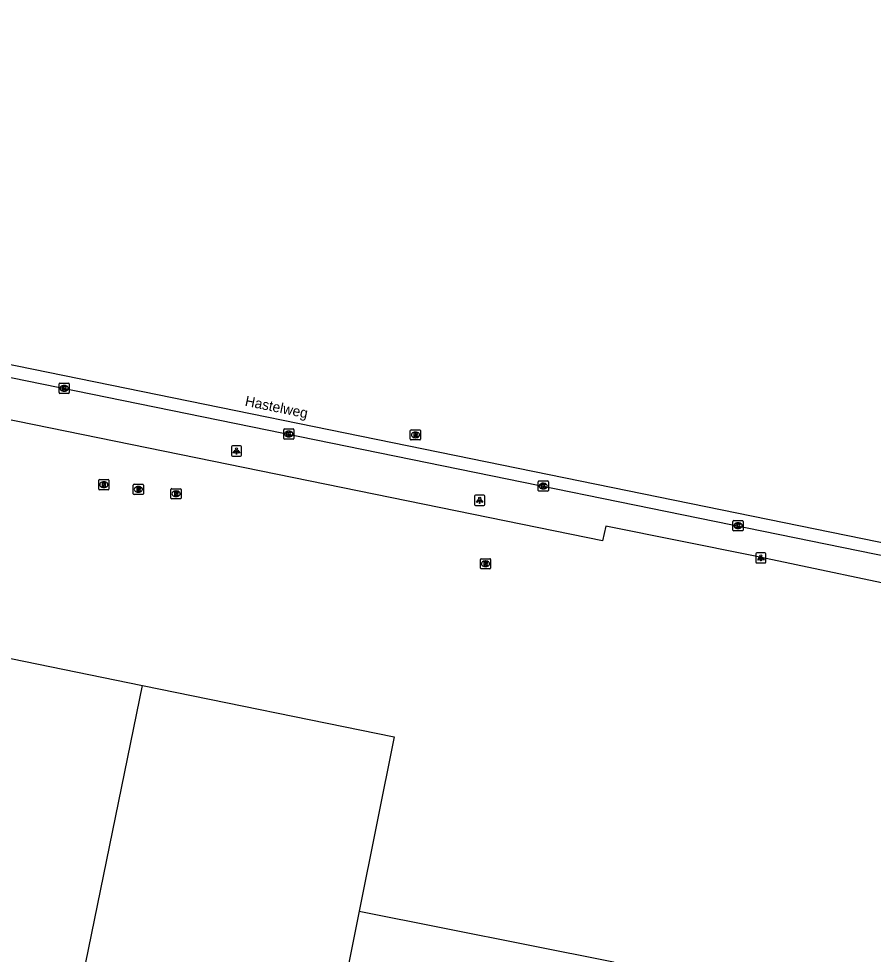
# Model space of a CAD drawing. Extents: x 157692 to 159670, y 381454 to 383289.
# Drawn here: x 158845.7 to 158929.5, y 382925.3 to 383017.1 of the extents above; entities that cross this region are included whole.
import ezdxf

# ---------------------------------------------------------------- set-up
doc = ezdxf.new("R2010")
doc.units = 0
for name, color, linetype in [('IMGEO_Kolk', 7, 'Continuous'), ('IMGEO_Lichtpunt', 7, 'Continuous'), ('IMGEO_Openbare_ruimte_label', 7, 'Continuous'), ('IMGEO_Pand', 7, 'Continuous'), ('IMGEO_Rijbaan_lokaal_gesloten', 7, 'Continuous'), ('IMGEO_Rioolput', 7, 'Continuous'), ('IMGEO_Voetpad_open', 7, 'Continuous')]:
    doc.layers.add(name, color=color, linetype=linetype)

msp = doc.modelspace()

# ---------------------------------------------------------------- linework, layer by layer
at = {"layer": 'IMGEO_Kolk'}
for p, q in [((158849.646, 382980.38), (158849.646, 382981.232)), ((158849.721, 382981.306), (158850.573, 382981.306)), ((158850.134, 382981.086), (158850.159, 382981.086)), ((158850.647, 382981.232), (158850.647, 382980.38)), ((158850.573, 382980.306), (158849.721, 382980.306)), ((158850.157, 382980.526), (158850.132, 382980.526)), ((158871.678, 382975.888), (158871.678, 382976.74)), ((158871.753, 382976.814), (158872.605, 382976.814)), ((158872.166, 382976.594), (158872.191, 382976.594)), ((158872.679, 382976.74), (158872.679, 382975.888)), ((158872.605, 382975.814), (158871.753, 382975.814)), ((158872.189, 382976.034), (158872.164, 382976.034)), ((158896.639, 382970.782), (158896.639, 382971.634)), ((158896.714, 382971.708), (158897.566, 382971.708)), ((158897.64, 382971.634), (158897.64, 382970.782)), ((158897.566, 382970.708), (158896.714, 382970.708)), ((158897.15, 382970.928), (158897.125, 382970.928)), ((158897.127, 382971.488), (158897.152, 382971.488)), ((158915.749, 382966.897), (158915.749, 382967.749)), ((158915.824, 382967.823), (158916.676, 382967.823)), ((158916.26, 382967.043), (158916.235, 382967.043)), ((158916.237, 382967.603), (158916.262, 382967.603)), ((158916.75, 382967.749), (158916.75, 382966.897)), ((158916.676, 382966.823), (158915.824, 382966.823))]:
    msp.add_line(p, q, dxfattribs=at)
for points in [[(158849.646, 382980.38), (158849.646, 382981.232)], [(158849.721, 382981.306), (158850.573, 382981.306)], [(158849.967, 382981.006), (158850.09, 382981.006), (158850.09, 382980.855), (158850.22, 382981.006), (158850.384, 382981.006), (158850.238, 382980.855), (158850.391, 382980.606), (158850.239, 382980.606), (158850.154, 382980.77), (158850.09, 382980.703), (158850.09, 382980.606), (158849.967, 382980.606), (158849.967, 382981.006)], [(158850.647, 382981.232), (158850.647, 382980.38)], [(158850.573, 382980.306), (158849.721, 382980.306)], [(158871.678, 382975.888), (158871.678, 382976.74)], [(158871.753, 382976.814), (158872.605, 382976.814)], [(158871.999, 382976.514), (158872.122, 382976.514), (158872.122, 382976.363), (158872.252, 382976.514), (158872.416, 382976.514), (158872.27, 382976.363), (158872.423, 382976.114), (158872.271, 382976.114), (158872.186, 382976.278), (158872.122, 382976.211), (158872.122, 382976.114), (158871.999, 382976.114), (158871.999, 382976.514)], [(158872.679, 382976.74), (158872.679, 382975.888)], [(158872.605, 382975.814), (158871.753, 382975.814)], [(158896.639, 382970.782), (158896.639, 382971.634)], [(158896.714, 382971.708), (158897.566, 382971.708)], [(158897.64, 382971.634), (158897.64, 382970.782)], [(158897.566, 382970.708), (158896.714, 382970.708)], [(158896.96, 382971.408), (158897.083, 382971.408), (158897.083, 382971.257), (158897.213, 382971.408), (158897.377, 382971.408), (158897.231, 382971.257), (158897.384, 382971.008), (158897.232, 382971.008), (158897.147, 382971.172), (158897.083, 382971.105), (158897.083, 382971.008), (158896.96, 382971.008), (158896.96, 382971.408)], [(158915.749, 382966.897), (158915.749, 382967.749)], [(158915.824, 382967.823), (158916.676, 382967.823)], [(158916.07, 382967.523), (158916.193, 382967.523), (158916.193, 382967.372), (158916.323, 382967.523), (158916.487, 382967.523), (158916.341, 382967.372), (158916.494, 382967.123), (158916.342, 382967.123), (158916.257, 382967.287), (158916.193, 382967.22), (158916.193, 382967.123), (158916.07, 382967.123), (158916.07, 382967.523)], [(158916.75, 382967.749), (158916.75, 382966.897)], [(158916.676, 382966.823), (158915.824, 382966.823)]]:
    msp.add_lwpolyline(points, dxfattribs=at)
for centre, start, end in [((158849.723, 382981.23), 91.55205, 178.44795), ((158849.723, 382981.23), 91.55205, 178.44795), ((158850.571, 382981.23), 1.55205, 88.44795), ((158850.571, 382981.23), 1.55205, 88.44795), ((158849.723, 382980.382), 181.55205, 268.44795), ((158849.723, 382980.382), 181.55205, 268.44795), ((158850.571, 382980.382), 271.55205, 358.44795), ((158850.571, 382980.382), 271.55205, 358.44795), ((158871.755, 382976.738), 91.55205, 178.44795), ((158871.755, 382976.738), 91.55205, 178.44795), ((158872.603, 382976.738), 1.55205, 88.44795), ((158872.603, 382976.738), 1.55205, 88.44795), ((158871.755, 382975.89), 181.55205, 268.44795), ((158871.755, 382975.89), 181.55205, 268.44795), ((158872.603, 382975.89), 271.55205, 358.44795), ((158872.603, 382975.89), 271.55205, 358.44795), ((158896.716, 382971.632), 91.55205, 178.44795), ((158896.716, 382971.632), 91.55205, 178.44795), ((158897.564, 382971.632), 1.55205, 88.44795), ((158897.564, 382971.632), 1.55205, 88.44795), ((158896.716, 382970.784), 181.55205, 268.44795), ((158896.716, 382970.784), 181.55205, 268.44795), ((158897.564, 382970.784), 271.55205, 358.44795), ((158897.564, 382970.784), 271.55205, 358.44795), ((158915.826, 382967.747), 91.55205, 178.44795), ((158915.826, 382967.747), 91.55205, 178.44795), ((158916.674, 382967.747), 1.55205, 88.44795), ((158916.674, 382967.747), 1.55205, 88.44795), ((158915.826, 382966.899), 181.55205, 268.44795), ((158915.826, 382966.899), 181.55205, 268.44795), ((158916.674, 382966.899), 271.55205, 358.44795), ((158916.674, 382966.899), 271.55205, 358.44795)]:
    msp.add_arc(centre, 0.0765, start, end, dxfattribs=at)
for centre, major_axis, ratio, start_param, end_param in [((158850.133, 382980.806), (-0.387, 0.002), 0.722429, 4.712389, 7.853982), ((158850.158, 382980.806), (-0.39, 0.002), 0.717154, 1.570796, 4.712389), ((158872.165, 382976.314), (-0.387, 0.002), 0.722429, 4.712389, 7.853982), ((158872.19, 382976.314), (-0.39, 0.002), 0.717154, 1.570796, 4.712389), ((158897.126, 382971.208), (-0.387, 0.002), 0.722429, 4.712389, 7.853982), ((158897.151, 382971.208), (-0.39, 0.002), 0.717154, 1.570796, 4.712389), ((158916.236, 382967.323), (-0.387, 0.002), 0.722429, 4.712389, 7.853982), ((158916.261, 382967.323), (-0.39, 0.002), 0.717154, 1.570796, 4.712389)]:
    msp.add_ellipse(centre, major_axis=major_axis, ratio=ratio, start_param=start_param, end_param=end_param, dxfattribs=at)
at = {"layer": 'IMGEO_Lichtpunt'}
for p, q in [((158866.548, 382975.057), (158866.548, 382974.25)), ((158866.548, 382975.057), (158866.548, 382974.25)), ((158867.45, 382975.152), (158866.642, 382975.152)), ((158867.45, 382975.152), (158866.642, 382975.152)), ((158867.544, 382974.25), (158867.544, 382975.057)), ((158867.544, 382974.25), (158867.544, 382975.057)), ((158866.642, 382974.156), (158867.45, 382974.156)), ((158866.642, 382974.156), (158867.45, 382974.156)), ((158890.405, 382970.218), (158890.405, 382969.411)), ((158890.405, 382970.218), (158890.405, 382969.411)), ((158891.307, 382970.313), (158890.499, 382970.313)), ((158891.307, 382970.313), (158890.499, 382970.313)), ((158891.401, 382969.411), (158891.401, 382970.218)), ((158891.401, 382969.411), (158891.401, 382970.218)), ((158890.499, 382969.317), (158891.307, 382969.317)), ((158890.499, 382969.317), (158891.307, 382969.317)), ((158917.985, 382964.568), (158917.985, 382963.761)), ((158917.985, 382964.568), (158917.985, 382963.761)), ((158918.887, 382964.663), (158918.079, 382964.663)), ((158918.887, 382964.663), (158918.079, 382964.663)), ((158918.981, 382963.761), (158918.981, 382964.568)), ((158918.981, 382963.761), (158918.981, 382964.568)), ((158918.079, 382963.667), (158918.887, 382963.667)), ((158918.079, 382963.667), (158918.887, 382963.667))]:
    msp.add_line(p, q, dxfattribs=at)
for points in [[(158866.922, 382974.721), (158866.961, 382974.693), (158866.773, 382974.431), (158866.735, 382974.458), (158866.922, 382974.721)], [(158867.024, 382974.673), (158867.071, 382974.673), (158867.071, 382974.351), (158867.024, 382974.351), (158867.024, 382974.673)], [(158867.134, 382974.693), (158867.172, 382974.72), (158867.359, 382974.458), (158867.32, 382974.43), (158867.134, 382974.693)], [(158890.779, 382969.882), (158890.818, 382969.854), (158890.63, 382969.592), (158890.592, 382969.619), (158890.779, 382969.882)], [(158890.881, 382969.834), (158890.928, 382969.834), (158890.928, 382969.512), (158890.881, 382969.512), (158890.881, 382969.834)], [(158890.991, 382969.854), (158891.029, 382969.881), (158891.216, 382969.619), (158891.177, 382969.591), (158890.991, 382969.854)], [(158918.359, 382964.232), (158918.398, 382964.204), (158918.21, 382963.942), (158918.172, 382963.969), (158918.359, 382964.232)], [(158918.461, 382964.184), (158918.508, 382964.184), (158918.508, 382963.862), (158918.461, 382963.862), (158918.461, 382964.184)], [(158918.571, 382964.204), (158918.609, 382964.231), (158918.796, 382963.969), (158918.757, 382963.941), (158918.571, 382964.204)]]:
    msp.add_lwpolyline(points, dxfattribs=at)
for centre in [(158867.047, 382974.855), (158890.904, 382970.016), (158918.484, 382964.366)]:
    msp.add_circle(centre, 0.0994, dxfattribs=at)
for centre, start, end in [((158866.642, 382975.057), 90, 180), ((158866.642, 382975.057), 90, 180), ((158867.45, 382975.057), 0, 90), ((158867.45, 382975.057), 0, 90), ((158866.642, 382974.25), 180, 270), ((158866.642, 382974.25), 180, 270), ((158867.45, 382974.25), 270, 0), ((158867.45, 382974.25), 270, 360), ((158890.499, 382970.218), 90, 180), ((158890.499, 382970.218), 90, 180), ((158891.307, 382970.218), 0, 90), ((158891.307, 382970.218), 0, 90), ((158890.499, 382969.411), 180, 270), ((158890.499, 382969.411), 180, 270), ((158891.307, 382969.411), 270, 0), ((158891.307, 382969.411), 270, 360), ((158918.079, 382964.568), 90, 180), ((158918.079, 382964.568), 90, 180), ((158918.887, 382964.568), 0, 90), ((158918.887, 382964.568), 0, 90), ((158918.079, 382963.761), 180, 270), ((158918.079, 382963.761), 180, 270), ((158918.887, 382963.761), 270, 0), ((158918.887, 382963.761), 270, 360)]:
    msp.add_arc(centre, 0.0946, start, end, dxfattribs=at)
at = {"layer": 'IMGEO_Pand'}
for points in [[(158785.725, 382962.1), (158803.033, 382958.425), (158803.062, 382958.566), (158803.905, 382962.686), (158857.825, 382951.646)], [(158850.96, 382891.39), (158851.09, 382892.017), (158850.023, 382892.238), (158849.966, 382891.963), (158845.782, 382892.819), (158857.825, 382951.646)], [(158857.825, 382951.646), (158882.499, 382946.594), (158879.084, 382929.506)], [(158879.084, 382929.506), (158904.024, 382924.521), (158894.426, 382876.583), (158872.946, 382880.899), (158872.426, 382878.264), (158872.826, 382878.176), (158872.734, 382877.787), (158861.515, 382880.026), (158861.588, 382880.418), (158862, 382880.358), (158862.503, 382882.982), (158858.08, 382883.907), (158857.875, 382882.973), (158856.813, 382883.194), (158858.182, 382889.896)], [(158879.084, 382929.506), (158871.16, 382889.861), (158872.023, 382889.689), (158871.594, 382887.542), (158859.317, 382889.996), (158859.372, 382890.271), (158858.304, 382890.494), (158858.182, 382889.896)]]:
    msp.add_lwpolyline(points, dxfattribs=at)
at = {"layer": 'IMGEO_Rijbaan_lokaal_gesloten'}
for points in [[(159115.477, 382927.089), (159047.024, 382941.455), (159008.345, 382949.698), (158733.282, 383005.886), (158715.883, 383009.549), (158678.432, 383017.066)], [(158793.16, 382992.429), (159008.1, 382948.523)]]:
    msp.add_lwpolyline(points, dxfattribs=at)
at = {"layer": 'IMGEO_Rioolput'}
for p, q in [((158884.1, 382975.805), (158884.1, 382976.657)), ((158884.175, 382976.731), (158885.027, 382976.731)), ((158884.588, 382976.511), (158884.613, 382976.511)), ((158885.101, 382976.657), (158885.101, 382975.805)), ((158885.027, 382975.731), (158884.175, 382975.731)), ((158884.611, 382975.951), (158884.586, 382975.951)), ((158853.536, 382970.922), (158853.536, 382971.774)), ((158853.611, 382971.848), (158854.463, 382971.848)), ((158854.024, 382971.628), (158854.049, 382971.628)), ((158854.537, 382971.774), (158854.537, 382970.922)), ((158854.463, 382970.848), (158853.611, 382970.848)), ((158854.047, 382971.068), (158854.022, 382971.068)), ((158856.922, 382970.457), (158856.922, 382971.309)), ((158856.997, 382971.383), (158857.849, 382971.383)), ((158857.41, 382971.163), (158857.435, 382971.163)), ((158857.923, 382971.309), (158857.923, 382970.457)), ((158860.62, 382970.029), (158860.62, 382970.881)), ((158860.695, 382970.955), (158861.547, 382970.955)), ((158861.108, 382970.735), (158861.133, 382970.735)), ((158861.621, 382970.881), (158861.621, 382970.029)), ((158857.849, 382970.383), (158856.997, 382970.383)), ((158857.433, 382970.603), (158857.408, 382970.603)), ((158861.547, 382969.955), (158860.695, 382969.955)), ((158861.131, 382970.175), (158861.106, 382970.175)), ((158890.977, 382963.159), (158890.977, 382964.011)), ((158891.052, 382964.085), (158891.904, 382964.085)), ((158891.465, 382963.865), (158891.49, 382963.865)), ((158891.978, 382964.011), (158891.978, 382963.159)), ((158891.904, 382963.085), (158891.052, 382963.085)), ((158891.488, 382963.305), (158891.463, 382963.305))]:
    msp.add_line(p, q, dxfattribs=at)
for points in [[(158884.1, 382975.805), (158884.1, 382976.657)], [(158884.175, 382976.731), (158885.027, 382976.731)], [(158884.689, 382976.429), (158884.437, 382976.431), (158884.437, 382976.031)], [(158884.615, 382976.35), (158884.561, 382976.35), (158884.561, 382976.269)], [(158884.561, 382976.269), (158884.613, 382976.269)], [(158885.101, 382976.657), (158885.101, 382975.805)], [(158885.027, 382975.731), (158884.175, 382975.731)], [(158884.437, 382976.031), (158884.561, 382976.031), (158884.561, 382976.193), (158884.572, 382976.193)], [(158884.619, 382976.164), (158884.69, 382976.031), (158884.83, 382976.031), (158884.765, 382976.157)], [(158853.536, 382970.922), (158853.536, 382971.774)], [(158853.611, 382971.848), (158854.463, 382971.848)], [(158854.537, 382971.774), (158854.537, 382970.922)], [(158854.463, 382970.848), (158853.611, 382970.848)], [(158854.125, 382971.546), (158853.873, 382971.548), (158853.873, 382971.148)], [(158853.873, 382971.148), (158853.997, 382971.148), (158853.997, 382971.31), (158854.008, 382971.31)], [(158854.051, 382971.467), (158853.997, 382971.467), (158853.997, 382971.386)], [(158853.997, 382971.386), (158854.049, 382971.386)], [(158854.055, 382971.281), (158854.126, 382971.148), (158854.266, 382971.148), (158854.201, 382971.274)], [(158856.922, 382970.457), (158856.922, 382971.309)], [(158856.997, 382971.383), (158857.849, 382971.383)], [(158857.511, 382971.081), (158857.259, 382971.083), (158857.259, 382970.683)], [(158857.259, 382970.683), (158857.383, 382970.683), (158857.383, 382970.845), (158857.394, 382970.845)], [(158857.437, 382971.002), (158857.383, 382971.002), (158857.383, 382970.921)], [(158857.383, 382970.921), (158857.435, 382970.921)], [(158857.441, 382970.816), (158857.512, 382970.683), (158857.652, 382970.683), (158857.587, 382970.809)], [(158857.923, 382971.309), (158857.923, 382970.457)], [(158860.62, 382970.029), (158860.62, 382970.881)], [(158860.695, 382970.955), (158861.547, 382970.955)], [(158861.621, 382970.881), (158861.621, 382970.029)], [(158857.849, 382970.383), (158856.997, 382970.383)], [(158861.547, 382969.955), (158860.695, 382969.955)], [(158861.209, 382970.653), (158860.957, 382970.655), (158860.957, 382970.255)], [(158860.957, 382970.255), (158861.081, 382970.255), (158861.081, 382970.417), (158861.092, 382970.417)], [(158861.135, 382970.574), (158861.081, 382970.574), (158861.081, 382970.493)], [(158861.081, 382970.493), (158861.133, 382970.493)], [(158861.139, 382970.388), (158861.21, 382970.255), (158861.35, 382970.255), (158861.285, 382970.381)], [(158890.977, 382963.159), (158890.977, 382964.011)], [(158891.052, 382964.085), (158891.904, 382964.085)], [(158891.566, 382963.783), (158891.314, 382963.785), (158891.314, 382963.385)], [(158891.314, 382963.385), (158891.438, 382963.385), (158891.438, 382963.547), (158891.449, 382963.547)], [(158891.492, 382963.704), (158891.438, 382963.704), (158891.438, 382963.623)], [(158891.438, 382963.623), (158891.49, 382963.623)], [(158891.496, 382963.518), (158891.567, 382963.385), (158891.707, 382963.385), (158891.642, 382963.511)], [(158891.978, 382964.011), (158891.978, 382963.159)], [(158891.904, 382963.085), (158891.052, 382963.085)]]:
    msp.add_lwpolyline(points, dxfattribs=at)
for centre, radius, start, end in [((158884.177, 382976.655), 0.0765, 91.55205, 178.44795), ((158884.177, 382976.655), 0.0765, 91.55205, 178.44795), ((158884.597, 382976.458), 0.19, 274.7715, 282.96867), ((158884.621, 382976.254), 0.0964, 77.00612, 93.18647), ((158884.635, 382976.311), 0.0378, 276.66336, 79.67722), ((158884.688, 382976.319), 0.109, 350.36119, 89.41601), ((158884.686, 382976.319), 0.112, 277.58423, 350.98172), ((158884.67, 382976.104), 0.108, 29.51342, 73.79051), ((158885.025, 382976.655), 0.0765, 1.55205, 88.44795), ((158885.025, 382976.655), 0.0765, 1.55205, 88.44795), ((158884.177, 382975.807), 0.0765, 181.55205, 268.44795), ((158884.177, 382975.807), 0.0765, 181.55205, 268.44795), ((158884.571, 382976.14), 0.0533, 26.02933, 88.69889), ((158885.025, 382975.807), 0.0765, 271.55205, 358.44795), ((158885.025, 382975.807), 0.0765, 271.55205, 358.44795), ((158853.613, 382971.772), 0.0765, 91.55205, 178.44795), ((158853.613, 382971.772), 0.0765, 91.55205, 178.44795), ((158854.461, 382971.772), 0.0765, 1.55205, 88.44795), ((158854.461, 382971.772), 0.0765, 1.55205, 88.44795), ((158853.613, 382970.924), 0.0765, 181.55205, 268.44795), ((158853.613, 382970.924), 0.0765, 181.55205, 268.44795), ((158854.007, 382971.257), 0.0533, 26.02933, 88.69889), ((158854.033, 382971.575), 0.19, 274.7715, 282.96867), ((158854.057, 382971.371), 0.0964, 77.00612, 93.18647), ((158854.071, 382971.428), 0.0378, 276.66336, 79.67722), ((158854.124, 382971.436), 0.109, 350.36119, 89.41601), ((158854.122, 382971.436), 0.112, 277.58423, 350.98172), ((158854.106, 382971.221), 0.108, 29.51342, 73.79051), ((158854.461, 382970.924), 0.0765, 271.55205, 358.44795), ((158854.461, 382970.924), 0.0765, 271.55205, 358.44795), ((158856.999, 382971.307), 0.0765, 91.55205, 178.44795), ((158856.999, 382971.307), 0.0765, 91.55205, 178.44795), ((158857.393, 382970.792), 0.0533, 26.02933, 88.69889), ((158857.419, 382971.11), 0.19, 274.7715, 282.96867), ((158857.443, 382970.906), 0.0964, 77.00612, 93.18647), ((158857.457, 382970.963), 0.0378, 276.66336, 79.67722), ((158857.51, 382970.971), 0.109, 350.36119, 89.41601), ((158857.508, 382970.971), 0.112, 277.58423, 350.98172), ((158857.492, 382970.756), 0.108, 29.51342, 73.79051), ((158857.847, 382971.307), 0.0765, 1.55205, 88.44795), ((158857.847, 382971.307), 0.0765, 1.55205, 88.44795), ((158860.697, 382970.879), 0.0765, 91.55205, 178.44795), ((158860.697, 382970.879), 0.0765, 91.55205, 178.44795), ((158861.545, 382970.879), 0.0765, 1.55205, 88.44795), ((158861.545, 382970.879), 0.0765, 1.55205, 88.44795), ((158856.999, 382970.459), 0.0765, 181.55205, 268.44795), ((158856.999, 382970.459), 0.0765, 181.55205, 268.44795), ((158857.847, 382970.459), 0.0765, 271.55205, 358.44795), ((158857.847, 382970.459), 0.0765, 271.55205, 358.44795), ((158860.697, 382970.031), 0.0765, 181.55205, 268.44795), ((158860.697, 382970.031), 0.0765, 181.55205, 268.44795), ((158861.091, 382970.364), 0.0533, 26.02933, 88.69889), ((158861.117, 382970.682), 0.19, 274.7715, 282.96867), ((158861.141, 382970.478), 0.0964, 77.00612, 93.18647), ((158861.155, 382970.535), 0.0378, 276.66336, 79.67722), ((158861.208, 382970.543), 0.109, 350.36119, 89.41601), ((158861.206, 382970.543), 0.112, 277.58423, 350.98172), ((158861.19, 382970.328), 0.108, 29.51342, 73.79051), ((158861.545, 382970.031), 0.0765, 271.55205, 358.44795), ((158861.545, 382970.031), 0.0765, 271.55205, 358.44795), ((158891.054, 382964.009), 0.0765, 91.55205, 178.44795), ((158891.054, 382964.009), 0.0765, 91.55205, 178.44795), ((158891.448, 382963.494), 0.0533, 26.02933, 88.69889), ((158891.474, 382963.812), 0.19, 274.7715, 282.96867), ((158891.498, 382963.608), 0.0964, 77.00612, 93.18647), ((158891.512, 382963.665), 0.0378, 276.66336, 79.67722), ((158891.565, 382963.673), 0.109, 350.36119, 89.41601), ((158891.563, 382963.673), 0.112, 277.58423, 350.98172), ((158891.547, 382963.458), 0.108, 29.51342, 73.79051), ((158891.902, 382964.009), 0.0765, 1.55205, 88.44795), ((158891.902, 382964.009), 0.0765, 1.55205, 88.44795), ((158891.054, 382963.161), 0.0765, 181.55205, 268.44795), ((158891.054, 382963.161), 0.0765, 181.55205, 268.44795), ((158891.902, 382963.161), 0.0765, 271.55205, 358.44795), ((158891.902, 382963.161), 0.0765, 271.55205, 358.44795)]:
    msp.add_arc(centre, radius, start, end, dxfattribs=at)
for centre, major_axis, ratio, start_param, end_param in [((158884.587, 382976.231), (-0.387, 0.002), 0.722429, 4.712389, 7.853982), ((158884.612, 382976.231), (-0.39, 0.002), 0.717154, 1.570796, 4.712389), ((158854.023, 382971.348), (-0.387, 0.002), 0.722429, 4.712389, 7.853982), ((158854.048, 382971.348), (-0.39, 0.002), 0.717154, 1.570796, 4.712389), ((158857.409, 382970.883), (-0.387, 0.002), 0.722429, 4.712389, 7.853982), ((158857.434, 382970.883), (-0.39, 0.002), 0.717154, 1.570796, 4.712389), ((158861.107, 382970.455), (-0.387, 0.002), 0.722429, 4.712389, 7.853982), ((158861.132, 382970.455), (-0.39, 0.002), 0.717154, 1.570796, 4.712389), ((158891.464, 382963.585), (-0.387, 0.002), 0.722429, 4.712389, 7.853982), ((158891.489, 382963.585), (-0.39, 0.002), 0.717154, 1.570796, 4.712389)]:
    msp.add_ellipse(centre, major_axis=major_axis, ratio=ratio, start_param=start_param, end_param=end_param, dxfattribs=at)
at = {"layer": 'IMGEO_Voetpad_open'}
msp.add_lwpolyline([(158935.137, 382960.688), (158917.768, 382964.358), (158903.275, 382967.284), (158902.965, 382965.847), (158792.866, 382988.291), (158793.06, 382989.296), (158792.55, 382989.399)], dxfattribs=at)

# ---------------------------------------------------------------- texts
at = {"layer": 'IMGEO_Openbare_ruimte_label'}
msp.add_text('Hastelweg', height=1, rotation=348.40926, dxfattribs=at).set_placement((158867.821, 382979.103))

doc.saveas('drawing.dxf')
